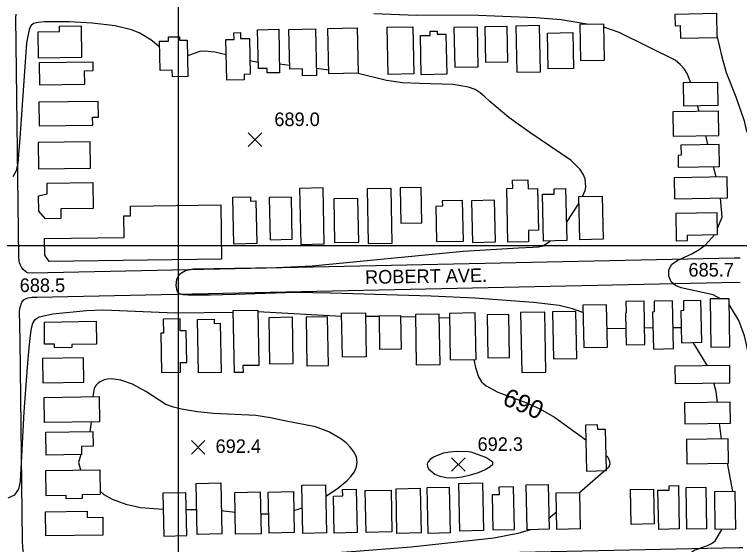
# Model space of a CAD drawing. Extents: x 79600 to 91800, y 75600 to 84400.
# Drawn here: x 80819 to 81620, y 76670 to 77256 of the extents above; entities that cross this region are included whole.
import ezdxf

# ---------------------------------------------------------------- set-up
doc = ezdxf.new("R2010")
doc.units = 0
for name, color, linetype in [('080-085$0$BLDG', 7, 'Continuous'), ('080-085$0$GRID', 7, 'Continuous'), ('080-085$0$INDEX', 7, 'Continuous'), ('080-085$0$INDXLBL', 7, 'Continuous'), ('080-085$0$INTER', 7, 'Continuous'), ('080-085$0$ROAD', 7, 'Continuous'), ('080-085$0$ROAD-NAME', 7, 'Continuous'), ('080-085$0$SPOTMARK', 7, 'Continuous'), ('080-085$0$SPOTS', 7, 'Continuous')]:
    doc.layers.add(name, color=color, linetype=linetype)

# ---------------------------------------------------------------- blocks, each defined once
blk = doc.blocks.new('080-085$0$SPOTS')
at = {"layer": '080-085$0$SPOTMARK'}
for p, q in [((-0.5, -0.5), (0.5, 0.5)), ((-0.5, 0.5), (0.5, -0.5))]:
    blk.add_line(p, q, dxfattribs=at)

msp = doc.modelspace()

# ---------------------------------------------------------------- linework, layer by layer
at = {"layer": '080-085$0$BLDG'}
for points in [[(81548.7, 77255.87), (81548.92, 77243.29), (81554.59, 77243.39), (81554.83, 77229.51), (81595.53, 77230.2), (81595.08, 77256.66)], [(80845.67, 77207.47), (80845.27, 77236.63), (80868.74, 77236.95), (80868.66, 77242.75), (80892.61, 77243.08), (80893.09, 77208.13)], [(81260.25, 77189.99), (81231.87, 77189.39), (81230.77, 77241.58), (81259.15, 77242.18)], [(81339.67, 77202.86), (81364.22, 77203.38), (81363.39, 77242.38), (81338.84, 77241.87)], [(81374.02, 77191.83), (81400.32, 77192.38), (81399.24, 77243.4), (81372.94, 77242.85)], [(81444.54, 77204.67), (81471.15, 77205.23), (81470.3, 77245.12), (81443.69, 77244.56)], [(81072.85, 77189.4), (81072.98, 77183.44), (81053.56, 77183.03), (81052.61, 77227.88), (81061.66, 77228.07), (81061.51, 77235.56), (81068.7, 77235.72), (81068.84, 77229.12), (81078.68, 77229.32), (81079.52, 77189.55)], [(81098.37, 77191.03), (81098.26, 77196), (81088.67, 77195.8), (81087.76, 77238.88), (81111, 77239.37), (81112.01, 77191.32)], [(81137.41, 77187.78), (81137.25, 77195.45), (81123.22, 77195.16), (81122.29, 77239.06), (81151.83, 77239.68), (81152.92, 77188.11)], [(81198.84, 77190.9), (81166.55, 77190.22), (81165.49, 77240.16), (81197.79, 77240.85)], [(81267.66, 77232.35), (81278.37, 77232.58), (81278.28, 77237.13), (81286.16, 77237.3), (81286.23, 77233.77), (81295.83, 77233.97), (81296.77, 77189.56), (81268.58, 77188.97)], [(81331.44, 77197.95), (81330.51, 77241.83), (81304.7, 77241.29), (81305.63, 77197.41)], [(81407.92, 77235.22), (81435.94, 77235.81), (81436.78, 77196.13), (81408.76, 77195.54)], [(80993.56, 77186.8), (80993.41, 77194), (80980.14, 77193.72), (80979.45, 77226.09), (80989.44, 77226.3), (80989.34, 77230.89), (81001.29, 77231.15), (81001.38, 77227.31), (81009.75, 77227.49), (81010.61, 77187.16)], [(80896.81, 77178.73), (80896.61, 77193.51), (80906.14, 77193.64), (80906.01, 77202.96), (80846.26, 77202.14), (80846.6, 77178.04)], [(81557.93, 77179.95), (81558.36, 77154.63), (81596.55, 77155.28), (81596.12, 77180.6)], [(80905.53, 77133.47), (80905.41, 77142.22), (80911.96, 77142.31), (80911.72, 77159.56), (80846.05, 77158.66), (80846.41, 77132.66)], [(81546.33, 77147.93), (81546.78, 77121.12), (81597.25, 77121.98), (81596.8, 77148.79)], [(80903.18, 77085.88), (80902.78, 77114.82), (80845.42, 77114.03), (80845.82, 77085.09)], [(81555.46, 77111.33), (81555.66, 77099.95), (81552.29, 77099.89), (81552.51, 77086.94), (81598.08, 77087.71), (81597.66, 77112.04)], [(81548.17, 77051.82), (81606.83, 77052.82), (81606.43, 77076.18), (81547.78, 77075.18)], [(80855.39, 77057.51), (80855.23, 77069.13), (80905.59, 77069.82), (80905.99, 77041.11), (80870.25, 77040.62), (80870.4, 77030.03), (80853.32, 77029.79), (80845.89, 77038.29), (80845.65, 77055.31)], [(81386.91, 77016.85), (81387.17, 77004.45), (81364.25, 77003.97), (81362.99, 77063.43), (81369.64, 77063.57), (81369.45, 77072.62), (81386.33, 77072.98), (81386.54, 77062.89), (81397.1, 77063.12), (81398.08, 77017.09)], [(81134.08, 77063.37), (81135.39, 77001.44), (81161.39, 77001.99), (81160.08, 77063.92)], [(81208.67, 77062.79), (81209.95, 77002.4), (81236.56, 77002.96), (81235.29, 77063.36)], [(81245.22, 77063.81), (81246.04, 77024.89), (81269.31, 77025.38), (81268.49, 77064.3)], [(81403.47, 77005.03), (81402.37, 77056.87), (81415.51, 77057.15), (81415.39, 77063.05), (81428.07, 77063.31), (81429.29, 77005.58)], [(81079.84, 77054.09), (81079.94, 77049.39), (81085.94, 77049.51), (81086.94, 77002.26), (81061.49, 77001.72), (81060.39, 77053.68)], [(81100.49, 77053.34), (81101.48, 77006.62), (81126, 77007.13), (81125.01, 77053.85)], [(81171.8, 77051.75), (81172.82, 77003.41), (81199.42, 77003.98), (81198.4, 77052.31)], [(81314.22, 77050.16), (81291.73, 77049.69), (81291.86, 77043.61), (81284.61, 77043.46), (81285.43, 77004.54), (81315.17, 77005.17)], [(81350.49, 77004.09), (81349.51, 77050.27), (81324.11, 77049.74), (81325.08, 77003.56)], [(81443.68, 77006.55), (81442.67, 77054.25), (81468.46, 77054.8), (81469.47, 77007.1)], [(80940.21, 77009.03), (80939.88, 77032.97), (80947.44, 77033.07), (80947.29, 77043.87), (81047.05, 77045.24), (81047.88, 76985.01), (80857.53, 76982.39), (80852.57, 76989.37), (80852.32, 77007.82)], [(81550.26, 77005.37), (81562.84, 77005.59), (81562.74, 77011.74), (81595.87, 77012.3), (81595.46, 77036.21), (81549.75, 77035.43)], [(81494.97, 76925.7), (81494.26, 76925.54), (81494.98, 76890.36), (81515.64, 76890.79), (81514.66, 76938.83), (81494.72, 76938.42)], [(81525.94, 76926.7), (81524.15, 76926.66), (81524.98, 76885.72), (81547.1, 76886.17), (81546.02, 76938.94), (81525.7, 76938.53)], [(81558.36, 76928.15), (81555.5, 76928.09), (81556.22, 76892.74), (81578.39, 76893.2), (81577.45, 76939.47), (81558.13, 76939.08)], [(81608.75, 76941.37), (81587.62, 76941.08), (81588.35, 76887.73), (81609.49, 76888.02)], [(81448, 76887.29), (81474.14, 76887.82), (81473.18, 76934.65), (81447.04, 76934.12)], [(81089.02, 76867.64), (81071.52, 76867.32), (81071.66, 76859.85), (81062.05, 76859.67), (81060.81, 76928.29), (81087.92, 76928.78)], [(81206.81, 76925.92), (81207.69, 76877.24), (81181.36, 76876.76), (81180.47, 76925.45)], [(81222.57, 76885.62), (81246.72, 76886.06), (81246.06, 76922.53), (81221.91, 76922.09)], [(81263.05, 76868.22), (81289.35, 76868.7), (81288.34, 76924.43), (81262.04, 76923.95)], [(81300.59, 76873.61), (81329.19, 76874.13), (81328.26, 76925.61), (81299.66, 76925.1)], [(81342.06, 76875.93), (81365.98, 76876.37), (81365.12, 76923.91), (81341.2, 76923.48)], [(81379.48, 76859.59), (81406.26, 76860.14), (81404.9, 76926.56), (81378.13, 76926.02)], [(81414.5, 76874.75), (81440.3, 76875.27), (81439.24, 76927.26), (81413.44, 76926.73)], [(80909.37, 76916.39), (80909.72, 76891.27), (80882.37, 76890.89), (80882.41, 76887.39), (80863.3, 76887.13), (80863.25, 76891.12), (80852.44, 76890.97), (80852.11, 76915.6)], [(80983.71, 76903.19), (80980.78, 76903.14), (80981.56, 76859.87), (81002.68, 76860.25), (81002.49, 76870.85), (81009.54, 76870.98), (81008.91, 76905.79), (81002.25, 76905.67), (81002.01, 76919.06), (80983.43, 76918.72)], [(81039.58, 76918.86), (81039.67, 76914.06), (81046.49, 76914.18), (81047.48, 76859.73), (81022.4, 76859.27), (81021.32, 76918.53)], [(81127.05, 76869.67), (81126.12, 76920.86), (81100.06, 76920.39), (81100.99, 76869.2)], [(81165.93, 76867.67), (81164.96, 76921.45), (81141.19, 76921.02), (81142.17, 76867.24)], [(80850.12, 76875.19), (80850.49, 76848.32), (80895.64, 76848.94), (80895.27, 76875.81)], [(81548.7, 76866.69), (81548.96, 76847.59), (81609.57, 76848.42), (81609.3, 76867.53)], [(80912.49, 76833.04), (80912.88, 76805.15), (80852.2, 76804.31), (80851.82, 76832.2)], [(81559.55, 76826.14), (81559.87, 76803.13), (81610.23, 76803.82), (81609.92, 76826.83)], [(81473.19, 76751.21), (81472.22, 76796.81), (81463.48, 76796.62), (81463.37, 76801.89), (81450.12, 76801.61), (81451.2, 76750.75)], [(80905.8, 76794.33), (80906.02, 76778.11), (80893.17, 76777.93), (80893.29, 76768.93), (80854.01, 76768.39), (80853.67, 76793.61)], [(81561.55, 76785.64), (81561.92, 76758.92), (81607.97, 76759.56), (81607.6, 76786.27)], [(80913.3, 76752.28), (80913.68, 76724.89), (80893.92, 76724.62), (80893.97, 76720.4), (80876.12, 76720.15), (80876.07, 76723.7), (80854.12, 76723.4), (80853.73, 76751.46)], [(81019.73, 76737.18), (81046.94, 76737.76), (81048.13, 76681.3), (81020.92, 76680.72)], [(81336.34, 76737.69), (81337.46, 76684.96), (81311.09, 76684.4), (81309.97, 76737.13)], [(81162.86, 76735.56), (81163.98, 76682.27), (81137.81, 76681.72), (81136.68, 76735.01)], [(81181.75, 76723.21), (81181.59, 76730.36), (81196.77, 76730.68), (81197.78, 76682.75), (81172.39, 76682.22), (81171.52, 76723)], [(81235.16, 76729.69), (81236.14, 76683.38), (81207.62, 76682.77), (81206.64, 76729.08)], [(81267.21, 76731.82), (81268.26, 76682.3), (81241.72, 76681.74), (81240.67, 76731.26)], [(81299.28, 76733.12), (81300.36, 76682.39), (81276.05, 76681.88), (81274.98, 76732.6)], [(81354.31, 76733.1), (81354.49, 76724.54), (81346.79, 76724.37), (81347.61, 76685.62), (81371.43, 76686.12), (81370.43, 76733.44)], [(81408.65, 76735.97), (81409.7, 76686.32), (81385.4, 76685.81), (81384.35, 76735.45)], [(81525.2, 76730.73), (81526.02, 76692.3), (81500.6, 76691.76), (81499.79, 76730.19)], [(81542.38, 76729.73), (81542.28, 76734.54), (81552.6, 76734.76), (81553.61, 76686.77), (81530.98, 76686.29), (81530.07, 76729.47)], [(81582.77, 76732.99), (81583.74, 76686.88), (81562.13, 76686.43), (81561.15, 76732.53)], [(81009.44, 76679.4), (81008.44, 76726.75), (80983.08, 76726.21), (80984.09, 76678.86)], [(81090.55, 76727.72), (81091.53, 76681.43), (81063.37, 76680.83), (81062.39, 76727.13)], [(81127.25, 76728.03), (81128.21, 76682.69), (81100.32, 76682.1), (81099.36, 76727.44)], [(81443.38, 76727.05), (81444.23, 76686.82), (81418.36, 76686.27), (81417.51, 76726.51)], [(81592.48, 76727.91), (81593.05, 76686.48), (81616.03, 76686.8), (81615.46, 76728.23)], [(80899.36, 76706.24), (80899.46, 76699.46), (80916.54, 76699.7), (80916.81, 76679.9), (80853.92, 76679.03), (80853.55, 76705.61)]]:
    msp.add_lwpolyline(points, close=True, dxfattribs=at)
at = {"layer": '080-085$0$GRID'}
for p, q in [((81000, 80000), (81000, 76000)), ((85000, 77000), (80000, 77000))]:
    msp.add_line(p, q, dxfattribs=at)
at = {"layer": '080-085$0$INDEX'}
for p, q in [((81087.95, 76927.14), (81180.53, 76922.13)), ((81206.88, 76922.11), (81221.92, 76922.06)), ((81246.07, 76921.87), (81262.09, 76921.44)), ((81288.41, 76920.69), (81299.75, 76920.23)), ((81417.96, 76705.32), (81409.45, 76698.4))]:
    msp.add_line(p, q, dxfattribs=at)
for points in [[(80811.96, 76721.01), (80819.37, 76724.39), (80823.73, 76730.78), (80825.64, 76739.3), (80829.81, 76816.42), (80833.55, 76865.65), (80835.12, 76883.32), (80836.91, 76901.17), (80838.02, 76908.67), (80839.46, 76914.36), (80841.94, 76918.4), (80846.3, 76921.2), (80861.59, 76924.46), (80898.8, 76928.26), (80917.55, 76929.18), (80996.48, 76925.85), (81060.84, 76926.53)], [(81326.64, 76874.08), (81328.4, 76865.24), (81331.75, 76854.85), (81335.14, 76849.5), (81340.1, 76844.92), (81353.17, 76837.94), (81383.95, 76826.54), (81399.56, 76819.57), (81415.81, 76810.45), (81450.47, 76785.27)], [(81472.83, 76768.07), (81474.65, 76766.3), (81476.52, 76761.82), (81476.72, 76758.37), (81475.44, 76754.53), (81443.39, 76726.63)], [(81389.14, 76685.89), (81375.38, 76681.63), (81348.73, 76676.6), (81257.32, 76666.58), (81191.48, 76661.48), (81163.81, 76659.62), (81154.68, 76658.74), (81145.95, 76657.78), (81138.06, 76656.87), (81131.43, 76655.94), (81126.27, 76654.26), (81122.75, 76650.91), (81121.05, 76645.41), (81121.5, 76639.02), (81124.43, 76633.46), (81129.99, 76630.02), (81137.54, 76628.31), (81285.9, 76624.43), (81359.6, 76624.06), (81396.06, 76623.87), (81413.82, 76623.31), (81497.57, 76614.17)]]:
    msp.add_lwpolyline(points, dxfattribs=at)
at = {"layer": '080-085$0$INTER'}
for p, q in [((81088.52, 77202.78), (81079.2, 77204.57)), ((81123.13, 77199.46), (81111.81, 77200.68)), ((81166.47, 77194.15), (81152.75, 77195.9)), ((81575.57, 77148.43), (81573.77, 77154.89)), ((81585.33, 77111.83), (81582.76, 77121.73)), ((81594.41, 77075.98), (81591.38, 77087.6)), ((81428.86, 77025.67), (81442.82, 77047.17)), ((81494.62, 76907.88), (81473.72, 76908.35)), ((81524.5, 76909.29), (81515.28, 76908.79)), ((81555.89, 76909.07), (81546.63, 76909.3)), ((81584.81, 76867.19), (81569.08, 76893.01)), ((80903.98, 76805.02), (80902.25, 76794.28)), ((81600.38, 76786.17), (81598.08, 76803.65)), ((81612.93, 76728.19), (81606.86, 76759.54)), ((81008.83, 76708.3), (81020.34, 76708.26)), ((81047.58, 76707.11), (81062.86, 76705.18)), ((81127.69, 76707.01), (81137.21, 76710.2)), ((81091.06, 76703.4), (81099.87, 76703.38))]:
    msp.add_line(p, q, dxfattribs=at)
for points in [[(81453.74, 77244.77), (81423.1, 77249.67), (81395.21, 77252.05), (81322.14, 77254.81), (81263.65, 77254.6), (81216.02, 77256.26)], [(80979.59, 77219.61), (80969.65, 77227.75), (80956.7, 77235.31), (80948.51, 77238.77), (80930.5, 77243.29), (80904.99, 77246.25), (80879.69, 77247.53), (80861.15, 77247.71), (80852.35, 77247.43), (80845.16, 77246.79), (80840.29, 77245.59), (80837.27, 77243.23), (80835.29, 77239.03), (80832.36, 77224.24), (80824.9, 77119.07), (80823.57, 77100.48), (80822.72, 77091.13), (80820.91, 77082.65), (80817.19, 77076.05)], [(81566.55, 77180.1), (81562.22, 77190.27), (81559.09, 77195.42), (81554.71, 77200.58), (81548.98, 77205.12), (81487.24, 77235.89), (81470.37, 77241.71)], [(81595.52, 77230.89), (81600.73, 77208.96), (81605.54, 77191.61), (81616.18, 77164.58), (81625.16, 77138.1), (81626.92, 77131.04), (81628.3, 77125.92), (81630.15, 77122.58), (81633.53, 77120.66), (81639.05, 77119.98), (81645.58, 77121), (81651.6, 77124.35), (81655.98, 77130.38), (81662.42, 77147.1), (81670.5, 77164.37), (81694.08, 77202.96)], [(81052.96, 77211.02), (81040.54, 77213.86), (81029.31, 77215), (81023.72, 77214.73), (81010.12, 77209.94)], [(81446.5, 77054.33), (81449.47, 77061.05), (81450.28, 77064.85), (81449.54, 77074.13), (81447.52, 77079.15), (81444.2, 77084.16), (81434.05, 77094.09), (81388.35, 77125.04), (81365.15, 77141.61), (81344.15, 77159.31), (81338.77, 77164.51), (81333.68, 77169), (81327.95, 77172.62), (81320.9, 77175.28), (81303.85, 77178.3), (81266.43, 77179.52), (81247.93, 77180.09), (81230.01, 77182.72), (81197.19, 77190.87)], [(81595.75, 77019.23), (81600.92, 77031.64), (81599.2, 77052.69)], [(81598.99, 76941.24), (81591.04, 76945.65), (81555.53, 76953.22), (81549.29, 76955.87), (81544.68, 76960.08), (81542.17, 76966.16), (81542.18, 76973.02), (81545.11, 76979.24), (81551.09, 76983.81), (81567.63, 76991.13), (81575.61, 76995.71), (81582.37, 77000.63), (81592.85, 77012.25)], [(81447.2, 76926.18), (81435.76, 76930.24), (81420.77, 76933.72), (81392.49, 76937.28), (81327.58, 76941.83), (81279.36, 76944.19), (81168.32, 76947.34), (81129.29, 76948.07), (81063.03, 76946.19), (81035.61, 76945.42), (81011.03, 76945.27), (81005.47, 76945.54), (81001.48, 76946.85), (80998.9, 76950.17), (80997.71, 76955.99), (80998.45, 76962.87), (81001.79, 76968.92), (81008.12, 76972.69), (81016.54, 76974.55), (81108.46, 76976.04), (81148.07, 76977.89), (81314.89, 76994.04), (81376.03, 76997.54), (81391.67, 76998.26), (81397.88, 76998.86), (81402.79, 76999.84), (81411.02, 77005.19)], [(81684.54, 76938.66), (81679.46, 76932.81), (81673.7, 76921.87), (81667.97, 76905.24), (81662.93, 76877.83), (81661.78, 76869.35), (81659.9, 76862.06), (81656.33, 76856.69), (81650.54, 76853.87), (81643.81, 76853.92), (81637.82, 76857.08), (81633.87, 76863.34), (81627.95, 76890.9), (81625.74, 76900.23), (81619.57, 76917.38), (81608.84, 76934.91)], [(81117.31, 76806.33), (81101.89, 76809.78), (81085.61, 76812.35), (81039.09, 76814.5), (81021.2, 76816.42), (81003.53, 76819.29), (80994.8, 76821.36), (80986.49, 76824.45), (80964.25, 76838.93), (80949.55, 76846.78), (80936.55, 76851.26), (80926.29, 76852.64), (80921.96, 76852.36), (80918.07, 76851.47), (80914.57, 76849.96), (80911.45, 76847.84), (80908.86, 76845.26), (80907.01, 76842.37), (80905.51, 76832.94)], [(81595.66, 76826.63), (81594.5, 76838.73), (81591.6, 76848.17)], [(81163.12, 76722.97), (81175.93, 76731.41), (81186.21, 76739.87), (81190.9, 76744.79), (81194.59, 76749.97), (81196.98, 76755.31), (81197.81, 76760.75), (81196.9, 76766.23), (81194.4, 76771.64), (81190.51, 76776.89), (81185.46, 76781.87), (81179.55, 76786.47), (81166.36, 76794.12), (81151.57, 76799.63), (81117.31, 76806.33)], [(80892.51, 76768.92), (80889.73, 76760.22), (80892.01, 76751.98)], [(80913.62, 76728.69), (80917.7, 76724.94), (80926.99, 76719.7), (80942.02, 76713.96), (80958.51, 76710.6), (80983.45, 76708.75)], [(81613.86, 76619.5), (81607.4, 76624.56), (81595.41, 76629.95), (81572.5, 76635.98), (81567.05, 76637.71), (81563.22, 76641.01), (81561.24, 76646.62), (81561.51, 76653.29), (81564.45, 76659.26), (81570.13, 76663.23), (81584.09, 76667.93), (81589.37, 76670.52), (81593.15, 76673.55), (81600.89, 76686.59)]]:
    msp.add_lwpolyline(points, dxfattribs=at)
msp.add_lwpolyline([(81320.63, 76771.94), (81307.89, 76772.26), (81300.24, 76771.74), (81293.18, 76770.38), (81287.08, 76768.38), (81282.15, 76766.04), (81278.54, 76763.62), (81276.22, 76761.14), (81275.15, 76758.59), (81275.28, 76755.94), (81276.67, 76753.19), (81283.58, 76747.48), (81289.17, 76745.03), (81296.2, 76743.52), (81304.54, 76743.33), (81313.67, 76744.38), (81322.96, 76746.47), (81331.75, 76749.33), (81339.28, 76752.55), (81344.77, 76755.64), (81347.6, 76758.26), (81347.65, 76760.61), (81339.94, 76765.63), (81323.81, 76771.71)], close=True, dxfattribs=at)
at = {"layer": '080-085$0$ROAD'}
for points in [[(81621.02, 76986.2), (81614.74, 76986.29), (80838.68, 76969.44), (80832.96, 76970.09), (80831.13, 76971.47), (80828.6, 76973.82), (80826.91, 76976.18), (80825.64, 76978.4), (80824.64, 76981.18), (80824.33, 76984.11), (80824.03, 76987.46), (80820.6, 77251.84), (80820.84, 77256.16)], [(81623.79, 76666), (81619.47, 76665.69), (80842.02, 76649.11), (80838.38, 76649.78), (80836.84, 76650.6), (80834.32, 76652.26), (80832.34, 76654.75), (80831.21, 76656.28), (80830.08, 76658.22), (80829.09, 76660.17), (80828.65, 76662.68), (80828.34, 76666.86), (80827.87, 76672.71), (80825.34, 76895.66), (80824.66, 76927.61), (80825.32, 76931.8), (80827.23, 76937.67), (80829.85, 76940.35), (80833.75, 76942.19), (80838.34, 76943.07), (80843.65, 76943.25), (81617.47, 76959.66), (81620.96, 76959.41)]]:
    msp.add_lwpolyline(points, dxfattribs=at)

# ---------------------------------------------------------------- block references
at = {"layer": '080-085$0$SPOTMARK', "xscale": 15, "yscale": 15}
for p in [(81084.88, 77117.32), (81022.01, 76776.94), (81309.39, 76758.06)]:
    msp.add_blockref('080-085$0$SPOTS', p, dxfattribs=at)

# ---------------------------------------------------------------- texts
at = {"layer": '080-085$0$INDXLBL'}
msp.add_text('690', height=20, rotation=336.84761, dxfattribs=at).set_placement((81357.04, 76824.84))
at = {"layer": '080-085$0$ROAD-NAME'}
msp.add_text('ROBERT AVE.', height=15, rotation=0.96665, dxfattribs=at).set_placement((81206.55, 76957.74))
at = {"layer": '080-085$0$SPOTS'}
for s, p in [('689.0', (81106.23, 77132.32)), ('685.7', (81563.78, 76965.88)), ('688.5', (80824.87, 76948.76)), ('692.4', (81041.26, 76770.8)), ('692.3', (81330.74, 76773.06))]:
    msp.add_text(s, height=15, dxfattribs=at).set_placement(p)

doc.saveas('drawing.dxf')
